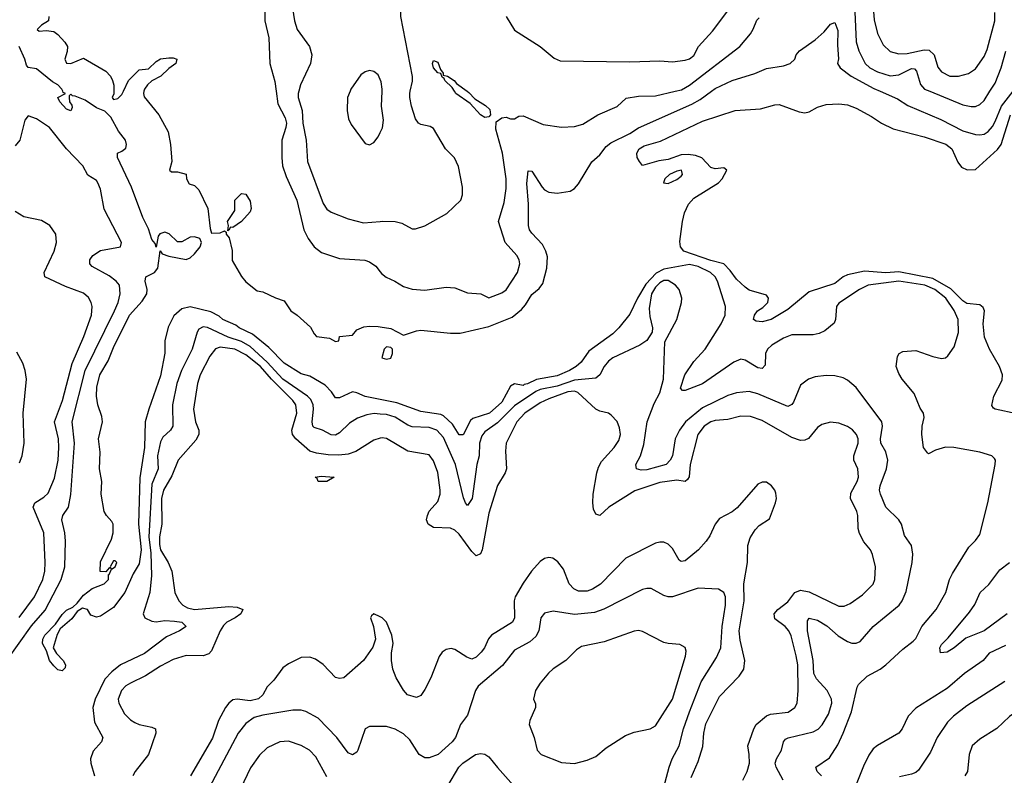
# Model space of a CAD drawing. Header units: inches. Extents: x 1682530 to 1839546, y 640742 to 791647.
# Tile 772 of 923: x 1778311 to 1782925, y 726792 to 730336. Entities that reach past the tile are written whole.
import ezdxf

# ---------------------------------------------------------------- set-up
doc = ezdxf.new("R2010")
doc.units = ezdxf.units.IN
doc.header["$MEASUREMENT"] = 0
for name, color, linetype in [('B7772', 7, 'Continuous'), ('B7773', 7, 'Continuous'), ('B7782', 7, 'Continuous'), ('B7783', 7, 'Continuous')]:
    doc.layers.add(name, color=color, linetype=linetype)

msp = doc.modelspace()

# ---------------------------------------------------------------- linework, layer by layer
at = {"layer": 'B7772', "color": 5}
for points, elevation in [([(1780000, 728554.7), (1779930, 728568.8), (1779890, 728586.2), (1779870.2, 728589.8), (1779810, 728562), (1779790, 728562), (1779771.5, 728590), (1779741.8, 728621.8), (1779670, 728663.5), (1779630, 728675.6), (1779550, 728725.6), (1779478, 728798), (1779401.1, 728861.1), (1779339.6, 728890), (1779323.8, 728903.8), (1779262, 728930), (1779245.7, 728945.7), (1779205.8, 728965.8), (1779110, 728988.6), (1779070, 728980.5), (1779032.8, 728947.2), (1779005.8, 728894.2), (1778990.3, 728830), (1778991.1, 728771.1), (1778970, 728665.1), (1778915.1, 728510), (1778898.6, 728450), (1778895.4, 728330), (1778873.5, 728186.5), (1778867.4, 727970), (1778879.9, 727850), (1778870, 727784.5), (1778842.5, 727737.5), (1778803.5, 727650), (1778750, 727578.9), (1778690, 727538.4), (1778670, 727534.5), (1778643.6, 727543.6), (1778628.7, 727570), (1778604.4, 727575.6), (1778579.3, 727560.7), (1778554.3, 727525.7), (1778500.7, 727479.3), (1778486.8, 727453.2), (1778467.3, 727390), (1778483.2, 727363.2), (1778514, 727330), (1778524.9, 727310), (1778523.4, 727296.6), (1778510, 727282.9), (1778490, 727287.6), (1778470, 727305.1), (1778449.6, 727330), (1778436.2, 727376.2), (1778417, 727410), (1778418.3, 727430), (1778429, 727450), (1778478.5, 727501.5), (1778510, 727546), (1778530, 727566), (1778559.5, 727580.5), (1778580.5, 727599.5), (1778610, 727637.1), (1778650, 727668), (1778706, 727690), (1778726, 727710), (1778726, 727734), (1778730, 727734), (1778740.4, 727759.6), (1778758, 727770), (1778766, 727790), (1778758, 727798), (1778750, 727798), (1778734, 727770), (1778738, 727762), (1778730, 727766), (1778714, 727746), (1778688.4, 727748.4), (1778690, 727794), (1778740.2, 727899.8), (1778749, 727930), (1778749, 727950), (1778748.7, 727970), (1778743.1, 727983.1), (1778717.2, 728010), (1778707, 728030), (1778692, 728110), (1778696.3, 728170), (1778685.1, 728230), (1778687.7, 728307.7), (1778679.7, 728370), (1778698, 728450), (1778695.1, 728475.1), (1778676, 728530), (1778670.9, 728570), (1778672.1, 728612.1), (1778685.5, 728670), (1778724.8, 728735.2), (1778750, 728797.7), (1778825.9, 728950), (1778884, 729016), (1778905.7, 729050), (1778907.4, 729070), (1778899.3, 729110), (1778902.4, 729130), (1778942.9, 729150), (1778957.6, 729170), (1778969, 729251), (1778978, 729238), (1779010, 729226), (1779090, 729210.7), (1779110, 729218.8), (1779130, 729237.3), (1779155.6, 729270), (1779162, 729290), (1779155.3, 729310), (1779130, 729317), (1779110, 729316), (1779070, 729293.6), (1779050, 729294), (1779011.8, 729331.8), (1778990, 729339.6), (1778968, 729332), (1778960.3, 729319.7), (1778950, 729269), (1778945.8, 729285.8), (1778930, 729305.2), (1778914.2, 729354.2), (1778887.3, 729407.3), (1778834.5, 729550), (1778769.3, 729690), (1778769.2, 729710), (1778790, 729718.8), (1778807.3, 729732.7), (1778811.3, 729750), (1778805.7, 729770), (1778773.5, 729813.5), (1778738, 729878), (1778710, 729906), (1778670, 729923), (1778617.8, 729957.8), (1778570, 729977.2), (1778558, 729978), (1778550, 729986), (1778542, 729978), (1778542, 729970), (1778544.7, 729950), (1778555.5, 729935.5), (1778555.9, 729924.1), (1778550, 729908), (1778530, 729915.3), (1778498, 729950), (1778488.7, 729970), (1778526, 729990), (1778514.6, 729994.6), (1778512.5, 730000)], 540), ([(1778751.9, 730000), (1778752, 729988), (1778744.7, 729970), (1778750, 729962), (1778770, 729966), (1778790, 729984.7), (1778797.2, 730000)], 540), ([(1778892.8, 730000), (1778890.3, 729990), (1778893.5, 729973.5), (1778963.1, 729890), (1779006.4, 729810), (1779017.1, 729750), (1779022.8, 729670), (1779012, 729630), (1779022, 729622), (1779050, 729622.8), (1779090, 729611), (1779092, 729590), (1779105.4, 729565.4), (1779130, 729558), (1779150, 729538), (1779192.7, 729450), (1779203.6, 729356.4), (1779210, 729334), (1779250, 729336), (1779270, 729344.7), (1779278.8, 729338.8), (1779278.8, 729330), (1779291.9, 729311.9), (1779306.8, 729253.2), (1779306.8, 729206.8), (1779350, 729131.3), (1779370, 729106), (1779423.5, 729063.5), (1779450, 729058.8), (1779510, 729031), (1779550, 729018), (1779581, 728970), (1779610.4, 728950.4), (1779673.5, 728893.5), (1779690, 728862), (1779702, 728850), (1779762, 728842), (1779790, 728827.3), (1779806, 728830), (1779809.3, 728850.7), (1779870, 728856), (1779890, 728882), (1779924, 728896), (1779950, 728898.8), (1779990, 728897.3), (1780000, 728895.7)], 540), ([(1779512.3, 730000), (1779520.4, 729940.4), (1779554.9, 729874.9), (1779560.3, 729850), (1779558.4, 729830), (1779539.5, 729770), (1779538.7, 729690), (1779543, 729650), (1779559.6, 729599.6), (1779609.4, 729490), (1779641.7, 729350), (1779662.9, 729310), (1779690.8, 729270.8), (1779724.6, 729244.6), (1779810, 729216.3), (1779927.5, 729207.5), (1779950, 729200.2), (1779980, 729180), (1780000, 729153.7)], 560), ([(1779618.5, 730000), (1779615.9, 729990), (1779616.3, 729970), (1779634.4, 729910), (1779636.9, 729850), (1779652.9, 729770), (1779660.1, 729670), (1779733, 729473), (1779750, 729447.2), (1779770, 729433.5), (1779850, 729401), (1779922.6, 729382.6), (1780000, 729390)], 580), ([(1779858.9, 730000), (1779847.3, 729970), (1779844.8, 729910), (1779851.5, 729870), (1779864.2, 729844.2), (1779930, 729755.5), (1779950, 729748.7), (1779970, 729760.4), (1779990, 729786.4), (1780000, 729806.4)], 620), ([(1778251, 727330), (1778366, 727494), (1778430, 727567.1), (1778504.5, 727710), (1778521.5, 727770), (1778525.7, 727890), (1778522.7, 727930), (1778507.5, 727990), (1778512.7, 728010), (1778539.1, 728050), (1778550.8, 728109.2), (1778566.7, 728350), (1778556.7, 728450), (1778616.7, 728690), (1778754.6, 728970), (1778771.8, 729010), (1778782.1, 729050), (1778777.6, 729090), (1778763.2, 729110), (1778730, 729135.2), (1778650, 729178.4), (1778638.9, 729190), (1778639.8, 729210), (1778653.6, 729230), (1778690, 729254), (1778783.7, 729270), (1778788, 729290), (1778706.6, 729446.6), (1778690, 729540.4), (1778677.4, 729570), (1778670, 729581.3), (1778630, 729606), (1778607.2, 729650), (1778530.2, 729730.2), (1778450, 729830.4), (1778390, 729871.1), (1778350, 729885.4), (1778335.2, 729864.8), (1778310.9, 729770), (1778290, 729744.2)], 560), ([(1778308.3, 727531.7), (1778379.2, 727630), (1778419, 727710), (1778429, 727750), (1778429.9, 727790), (1778423.1, 727930), (1778374.2, 728050), (1778381.6, 728070), (1778423.7, 728096.3), (1778443.9, 728116.1), (1778473.9, 728186.1), (1778491, 728270), (1778494.5, 728330), (1778492.3, 728370), (1778474.2, 728450), (1778510.5, 728549.5), (1778556.5, 728723.5), (1778610.4, 728850), (1778646.4, 728950), (1778650.6, 728990), (1778646.3, 729010), (1778633.6, 729033.6), (1778610, 729053.8), (1778524.7, 729084.7), (1778428.2, 729130), (1778424.5, 729150), (1778471.8, 729250), (1778483.1, 729290), (1778480.5, 729330), (1778451.8, 729370), (1778413.3, 729393.3), (1778330, 729410.9), (1778290, 729436)], 580), ([(1780000, 728486.3), (1779971.6, 728488.4), (1779937.1, 728482.9), (1779893.5, 728466.5), (1779856.4, 728443.6), (1779810, 728398.7), (1779790, 728387.8), (1779770, 728388.4), (1779730.3, 728410.3), (1779690, 728423.7), (1779684.7, 728430), (1779680.6, 728450), (1779688, 728510), (1779686.4, 728530), (1779674.9, 728554.9), (1779659.9, 728570), (1779543.8, 728650), (1779470, 728730), (1779390, 728803.7), (1779350, 728826.6), (1779287.3, 728847.3), (1779190, 728891.6), (1779170, 728894.6), (1779150, 728884.5), (1779141.6, 728870), (1779118.1, 728790), (1779069.6, 728690), (1779047, 728630), (1779027.1, 728530), (1779027.6, 728430), (1779017.1, 728410), (1778981.9, 728378.1), (1778970, 728355.6), (1778956.5, 728290), (1778959.3, 728230), (1778930, 728157.3), (1778916, 727910), (1778925.4, 727834.6), (1778928.3, 727730), (1778919.8, 727650), (1778889.3, 727550), (1778897.6, 727530), (1778930, 727514.9), (1778950, 727512.3), (1778990, 727519), (1779035.8, 727515.8), (1779070.6, 727510), (1779090.5, 727490), (1779059.3, 727470), (1778998.3, 727441.7), (1778895.7, 727364.3), (1778783.5, 727310), (1778741.9, 727278.1), (1778710, 727242.4), (1778664.7, 727150), (1778654, 727110), (1778661.6, 727041.6), (1778700.9, 726970), (1778694.6, 726950), (1778654.6, 726905.4), (1778642.7, 726870), (1778644, 726850), (1778660.5, 726790)], 560), ([(1778310, 728258.3), (1778322.1, 728290), (1778330.8, 728350), (1778326.8, 728490), (1778341.8, 728650), (1778336.2, 728690), (1778324.5, 728724.5), (1778296.7, 728776.7)], 620), ([(1780000, 728372.7), (1779970, 728363.8), (1779886.5, 728310), (1779850, 728298.9), (1779805.9, 728294.1), (1779755.7, 728295.7), (1779702.2, 728302.2), (1779670, 728312.9), (1779604.5, 728370), (1779588.5, 728390), (1779585.5, 728410), (1779609.9, 728490), (1779604, 728530), (1779591.2, 728550), (1779490, 728650.2), (1779439.5, 728710), (1779370, 728764.4), (1779318.4, 728790), (1779250, 728800.1), (1779228.3, 728791.7), (1779201.7, 728758.3), (1779156.9, 728670), (1779143.9, 728630), (1779125.2, 728510), (1779134.1, 728450), (1779149.5, 728410), (1779149.5, 728390), (1779136.1, 728363.9), (1779053.7, 728270), (1779023.5, 728196.5), (1778984.2, 728130), (1778975.7, 728090), (1778976.2, 727970), (1778965.4, 727910), (1778966, 727874), (1778970.5, 727850), (1779006.8, 727790), (1779023.1, 727750), (1779036.9, 727650), (1779057, 727610), (1779075.7, 727590), (1779097.3, 727577.3), (1779130, 727570.3), (1779290, 727584.2), (1779330, 727580.8), (1779355.6, 727570), (1779347.2, 727550), (1779320.8, 727530), (1779281.3, 727510), (1779265, 727495), (1779250.1, 727470), (1779210, 727375.4), (1779197.5, 727362.5), (1779170, 727352.5), (1779090, 727353.4), (1779030, 727335.6), (1778970, 727304.1), (1778900.8, 727259.2), (1778830, 727224.9), (1778808.6, 727211.4), (1778787.5, 727190), (1778772.8, 727150), (1778775, 727130), (1778801, 727081), (1778830, 727052.1), (1778850, 727039.4), (1778870.1, 727030.1), (1778930, 727018.4), (1778946.7, 727010), (1778949.1, 726990), (1778915, 726890), (1778852.3, 726810), (1778840.2, 726790)], 580), ([(1780000, 727534.7), (1779970, 727549.4), (1779959.1, 727540.9), (1779954.9, 727530), (1779968.8, 727490), (1779978.4, 727430), (1779966, 727394), (1779922, 727330), (1779830, 727249.6), (1779810, 727246), (1779790, 727251.6), (1779732.1, 727312.1), (1779696.6, 727336.6), (1779670, 727345.7), (1779630, 727344.4), (1779570, 727315.8), (1779543.9, 727296.1), (1779501.4, 727238.6), (1779470, 727206.6), (1779450.1, 727170), (1779430, 727151.6), (1779390, 727140.8), (1779330, 727149.3), (1779310, 727146.4), (1779290, 727131.3), (1779275.3, 727110), (1779242.9, 727050), (1779214.2, 726965.8), (1779111.1, 726790)], 620), ([(1780000, 727021.6), (1779950, 727021.1), (1779930.2, 727009.8), (1779895, 726910), (1779890, 726901.3), (1779870, 726888.4), (1779850, 726897.7), (1779797.3, 726970), (1779710, 727060.3), (1779651.3, 727091.3), (1779630, 727097.5), (1779590, 727098.1), (1779450, 727075), (1779410, 727063.7), (1779370, 727035.8), (1779334.2, 726990), (1779186, 726710)], 640), ([(1779750, 726785.1), (1779698.7, 726878.7), (1779668.5, 726910), (1779630, 726932), (1779570, 726953.2), (1779530, 726949.8), (1779470, 726921.1), (1779433.8, 726886.2), (1779392.5, 726827.5), (1779330, 726696.3)], 660)]:
    msp.add_lwpolyline(points, dxfattribs=dict(at, elevation=elevation))
for points, elevation in [([(1779310, 729361.2), (1779298, 729362), (1779290, 729348.7), (1779286, 729346), (1779289.2, 729370), (1779283.7, 729390), (1779318.6, 729441.4), (1779319, 729490), (1779350, 729521), (1779370, 729517.3), (1779390, 729484.7), (1779394.6, 729450), (1779390, 729434), (1779350, 729389.3)], 540), ([(1779750, 728169.7), (1779710, 728169.7), (1779704.1, 728184.1), (1779695.3, 728190), (1779724.2, 728195.8), (1779784.7, 728190)], 580)]:
    msp.add_lwpolyline(points, close=True, dxfattribs=dict(at, elevation=elevation))
at = {"layer": 'B7773', "color": 5}
for points, elevation in [([(1780000, 730761.4), (1779969.7, 730829.7), (1779955.1, 730850), (1779926, 730866), (1779881.2, 730901.2), (1779870, 730906.6), (1779850, 730903.7), (1779830, 730895.1), (1779743, 730830), (1779723.7, 730810), (1779704.5, 730775.5), (1779666.9, 730673.1), (1779610, 730592.3), (1779595.9, 730564.1), (1779587.8, 730532.2), (1779583, 730430), (1779598.4, 730330), (1779611.2, 730290), (1779669.2, 730210), (1779679.4, 730170), (1779673.3, 730130), (1779626.3, 730030), (1779618.5, 730000)], 580), ([(1779458.3, 730510), (1779458.9, 730330), (1779477.7, 730250), (1779482.8, 730130), (1779506.1, 730046.1), (1779512.3, 730000)], 560), ([(1778446.8, 730350), (1778446, 730330), (1778412, 730310), (1778392, 730290), (1778402, 730282), (1778434.5, 730285.5), (1778470, 730279.5), (1778490, 730266.4), (1778522.6, 730230), (1778534, 730210), (1778532.9, 730187.1), (1778521.6, 730150), (1778530, 730131), (1778550, 730130.6), (1778610, 730154.8), (1778714.4, 730094.4), (1778736, 730070), (1778746, 730050), (1778751.6, 730028.4), (1778751.9, 730000)], 540), ([(1778512.5, 730000), (1778508.7, 730010), (1778488.7, 730030), (1778464.1, 730044.1), (1778390, 730105.1), (1778350, 730112), (1778341.8, 730121.8), (1778334.7, 730150), (1778308.8, 730210)], 540), ([(1778797.2, 730000), (1778820.9, 730050), (1778870, 730100.4), (1778914.6, 730105.4), (1778950, 730139.5), (1778970, 730151.5), (1779010, 730157.4), (1779030, 730156.5), (1779046.8, 730150), (1779042.8, 730130), (1779010, 730107.3), (1778972.7, 730070), (1778930, 730048.2), (1778910.3, 730030), (1778895.3, 730010), (1778892.8, 730000)], 540), ([(1780000, 730054.7), (1779990, 730076.8), (1779970, 730093), (1779950, 730097.3), (1779930, 730091.4), (1779910, 730076.8), (1779862.8, 730010), (1779858.9, 730000)], 620)]:
    msp.add_lwpolyline(points, dxfattribs=dict(at, elevation=elevation))
at = {"layer": 'B7782', "color": 5}
for points, elevation in [([(1780000, 729806.4), (1780011.2, 729828.8), (1780015.2, 729864.8), (1780006.2, 729930), (1780009, 730000)], 620), ([(1780000, 729390), (1780010, 729391), (1780070, 729389.1), (1780101.6, 729381.6), (1780150, 729355.3), (1780165.8, 729354.2), (1780210, 729368.5), (1780312.7, 729427.3), (1780377.4, 729490), (1780385.2, 729514.8), (1780385.6, 729550), (1780367, 729647), (1780348.2, 729688.2), (1780306.9, 729730), (1780250, 729825.6), (1780234.7, 729834.7), (1780190, 729843.9), (1780180.3, 729850), (1780166.1, 729870), (1780146.1, 729930), (1780138.8, 729970), (1780138.7, 729990), (1780141.1, 730000)], 580), ([(1780000, 728895.7), (1780050, 728887.3), (1780110, 728855.8), (1780170, 728877.3), (1780190, 728879.6), (1780330, 728865), (1780374.9, 728865.1), (1780510, 728897), (1780618.9, 728941.1), (1780662.8, 728977.2), (1780681.1, 728998.9), (1780710, 729047.4), (1780744.5, 729075.5), (1780761.6, 729098.4), (1780781.2, 729170), (1780783.4, 729223.4), (1780776.4, 729250), (1780760.7, 729280.7), (1780710, 729334), (1780699.9, 729350), (1780694.7, 729370), (1780695.2, 729470), (1780687.6, 729567.6), (1780692.9, 729627.1), (1780710, 729625.3), (1780759.1, 729550), (1780770, 729537.7), (1780790, 729526.7), (1780830, 729522.7), (1780890, 729531.4), (1780910, 729544.2), (1780930, 729565.4), (1780991.3, 729668.7), (1781030, 729702.3), (1781059.4, 729740.6), (1781081.6, 729758.4), (1781170, 729802.5), (1781211.2, 729828.8), (1781460.2, 729939.8), (1781498.9, 729961.1), (1781552.8, 730000)], 540), ([(1780000, 729153.7), (1780005.9, 729145.9), (1780027.5, 729127.5), (1780068.4, 729110), (1780110, 729085.2), (1780150, 729071.5), (1780210, 729067.7), (1780310, 729081.1), (1780350, 729078.4), (1780410, 729055.3), (1780471.3, 729050), (1780510, 729030.8), (1780570, 729054), (1780590, 729068.7), (1780642.9, 729150), (1780654.8, 729190), (1780651.4, 729210), (1780640.3, 729230), (1780586.2, 729290), (1780554.6, 729390), (1780581.4, 729478.6), (1780590, 729544.7), (1780589.9, 729590), (1780573.3, 729710), (1780542, 729822), (1780543.6, 729856.4), (1780570, 729874.9), (1780590, 729878.4), (1780610, 729870.8), (1780629.1, 729870.9), (1780650, 729882.8), (1780670, 729885.5), (1780764.2, 729844.2), (1780850, 729830.8), (1780910, 729834.2), (1780950, 729846.2), (1781019.7, 729890), (1781110, 729928.4), (1781152.2, 729967.8), (1781210, 729977.3), (1781290, 729978.5), (1781382.4, 730000)], 560), ([(1780407.8, 730000), (1780414.9, 729994.9), (1780443.8, 729963.8), (1780493.5, 729933.5), (1780514.3, 729914.3), (1780517.4, 729890), (1780510, 729880.5), (1780490, 729876.4), (1780470, 729889.8), (1780422.2, 729942.2), (1780355.1, 729990), (1780348.8, 730000)], 560), ([(1782342.7, 730000), (1782425, 729965), (1782472.8, 729932.8), (1782627.4, 729867.4), (1782730, 729814.1), (1782790, 729797.3), (1782810, 729796), (1782830, 729799), (1782850, 729811), (1782870, 729834), (1782882.5, 729857.5), (1782911.4, 729930), (1782966.5, 730000)], 540), ([(1782576, 730000), (1782730, 729937), (1782770, 729927.8), (1782790, 729928.6), (1782810, 729937.5), (1782830, 729955.9), (1782857.9, 730000)], 560), ([(1783084.8, 728464.8), (1782882, 728510), (1782873.6, 728513.6), (1782866, 728526), (1782875.5, 728570), (1782914.3, 728645.7), (1782916.1, 728670), (1782902.7, 728710), (1782855.4, 728790), (1782832.7, 728847.3), (1782825.9, 728910), (1782832.3, 728970), (1782825.5, 728985.5), (1782810, 728997.8), (1782750, 729004.5), (1782730, 729016.6), (1782674, 729074), (1782590, 729121.8), (1782430, 729152.5), (1782370, 729149), (1782270, 729156.8), (1782190, 729139), (1782170, 729129.9), (1782130, 729099.1), (1782010, 729058.9), (1781910, 728975.9), (1781833.1, 728930), (1781790, 728918.7), (1781761.8, 728921.8), (1781749.8, 728929.8), (1781754, 728950), (1781768.2, 728970), (1781793.4, 728986.6), (1781816, 729010), (1781820.3, 729030), (1781810, 729043.1), (1781730, 729067.9), (1781710, 729081.4), (1781670, 729118.7), (1781639.7, 729159.7), (1781610, 729190.3), (1781550, 729205.7), (1781422.4, 729250), (1781407.6, 729270), (1781404.9, 729295.1), (1781416.3, 729390), (1781426.3, 729430), (1781445.4, 729470), (1781470, 729498.5), (1781585.1, 729570), (1781602.9, 729590), (1781624, 729630), (1781610, 729641.2), (1781570, 729636.2), (1781550, 729642.4), (1781507, 729687), (1781478.5, 729698.5), (1781443.3, 729703.3), (1781410, 729701.7), (1781350, 729680.3), (1781305.9, 729674.1), (1781230, 729652.6), (1781214.7, 729670), (1781205, 729690), (1781202.4, 729710), (1781213.5, 729730), (1781236.7, 729743.3), (1781314.3, 729765.7), (1781510, 729860.3), (1781663.6, 729910), (1781781.9, 729918.1), (1781850, 729936.5), (1781870, 729937.8), (1781963.9, 729903.9), (1781990, 729899), (1782010, 729903.5), (1782050, 729925.4), (1782090, 729937.6), (1782150, 729941), (1782190, 729936.6), (1782230, 729921.3), (1782302.3, 729882.3), (1782350.2, 729850), (1782404, 729824), (1782550, 729785.7), (1782651.4, 729751.4), (1782679.5, 729730), (1782706.7, 729666.7), (1782724.6, 729644.6), (1782750.9, 729630.9), (1782790, 729632.4), (1782893.8, 729726.2), (1782910, 729750.8), (1782953.8, 729890)], 520), ([(1782068.4, 726790), (1782048.7, 726810), (1782041.3, 726830), (1782105.8, 726874.2), (1782144.1, 726936), (1782169.9, 726990.1), (1782208.2, 727090), (1782234.7, 727205.3), (1782242.3, 727217.7), (1782282.8, 727257.2), (1782342.6, 727290), (1782369.7, 727310), (1782450, 727383.6), (1782498.5, 727421.5), (1782510, 727434.4), (1782537.8, 727490), (1782605.3, 727570), (1782650.9, 727650), (1782667.7, 727710), (1782682, 727738), (1782758, 727862), (1782790, 727893.7), (1782810, 727921.3), (1782848.4, 728070), (1782882.6, 728250), (1782883.6, 728270), (1782878.5, 728278.5), (1782866, 728290), (1782810, 728307.9), (1782688, 728330), (1782649.5, 728330.6), (1782603.2, 728316.8), (1782570, 728299.5), (1782564.4, 728304.4), (1782546.9, 728330), (1782538.3, 728390), (1782539.7, 728430), (1782549.7, 728470), (1782545.6, 728490), (1782530, 728513.2), (1782502.6, 728582.6), (1782446, 728650), (1782430, 728676), (1782418, 728710), (1782424.2, 728755.8), (1782432.7, 728770), (1782450, 728779.5), (1782510, 728784.2), (1782590, 728755.5), (1782630, 728746.3), (1782650, 728750.2), (1782660.8, 728759.2), (1782690, 728801.3), (1782710.5, 728869.5), (1782709.5, 728930), (1782690, 728971.6), (1782651.1, 729030), (1782599.9, 729070), (1782551.9, 729090), (1782430, 729109.6), (1782287.2, 729090), (1782246, 729070), (1782150, 729005.6), (1782138.9, 728990), (1782134, 728930), (1782127.7, 728912.3), (1782083.5, 728876.5), (1782056.6, 728863.4), (1782030, 728857.8), (1781930, 728857.3), (1781890, 728842.3), (1781835.8, 728810), (1781815.6, 728790), (1781805.7, 728770), (1781804.1, 728715.9), (1781790, 728700.3), (1781770, 728702.6), (1781710, 728739), (1781690, 728744.2), (1781656.9, 728730), (1781510, 728628.6), (1781430, 728596.9), (1781416.5, 728596.5), (1781408.2, 728608.2), (1781428.5, 728670), (1781470, 728732.2), (1781522.6, 728790), (1781597.7, 728910), (1781616.4, 728950), (1781618.7, 728990), (1781581.2, 729110), (1781570.5, 729130), (1781548.2, 729150), (1781490, 729178.4), (1781450, 729187.9), (1781330, 729166.5), (1781292.9, 729147.1), (1781244.7, 729095.3), (1781205.3, 729030), (1781170, 728955.3), (1781118.8, 728890), (1781090, 728861.9), (1780978.1, 728781.9), (1780941.5, 728730), (1780918.5, 728710), (1780886.7, 728690), (1780830, 728665.7), (1780732.1, 728647.9), (1780690, 728627.8), (1780674.8, 728625.2), (1780670, 728619.6), (1780630, 728628.7), (1780610, 728617.2), (1780570, 728541.6), (1780511.8, 728490), (1780434.1, 728465.9), (1780423.2, 728456.8), (1780388.3, 728388.3), (1780370, 728388.2), (1780339.2, 728439.2), (1780297.1, 728477.2), (1780283.6, 728483.6), (1780190, 728498.6), (1780078.8, 728538.8), (1780000, 728554.7)], 540), ([(1781888.2, 726770), (1781855.3, 726830), (1781851.6, 726850), (1781857.4, 726870), (1781880.2, 726910), (1781890.5, 726949.4), (1781898.9, 726961.1), (1781911.4, 726968.6), (1782030, 726996.4), (1782052, 727008), (1782070.8, 727029.2), (1782100.7, 727079.3), (1782117.2, 727130), (1782115.5, 727150), (1782095.3, 727190), (1782044.1, 727244.1), (1782032.5, 727270), (1782029.6, 727330), (1782002.7, 727470), (1782002.9, 727517.1), (1782010.9, 727529.1), (1782050, 727520.5), (1782093.4, 727493.4), (1782146.2, 727446.2), (1782190, 727419.8), (1782210, 727412.4), (1782230, 727411.7), (1782250, 727420.2), (1782309.9, 727490.1), (1782431.6, 727590), (1782446.6, 727610), (1782465.2, 727654.8), (1782493.8, 727790), (1782496.8, 727830), (1782489.7, 727869.7), (1782457, 727917), (1782442.9, 727970), (1782430, 727990.9), (1782369.7, 728050), (1782344.4, 728110), (1782340.7, 728130), (1782344, 728150), (1782373.2, 728230), (1782379, 728270), (1782369.9, 728309.9), (1782347.1, 728350), (1782344.9, 728370), (1782354.8, 728430), (1782350.8, 728450), (1782230, 728611.2), (1782190, 728645.4), (1782170, 728655.6), (1782130, 728665.3), (1782090, 728666.6), (1782038.9, 728661.1), (1782007.7, 728650), (1781970, 728622.4), (1781937.3, 728542.7), (1781930, 728531.2), (1781910, 728522.4), (1781770, 728581.8), (1781730, 728592.1), (1781670, 728585.5), (1781630, 728573.2), (1781510, 728515.4), (1781430.7, 728450), (1781402.9, 728410), (1781383, 728370), (1781370, 728289.7), (1781359.8, 728270), (1781340.2, 728250), (1781250, 728225.2), (1781223.9, 728223.9), (1781200.7, 728230), (1781197.7, 728250), (1781220.6, 728290), (1781235.8, 728344.2), (1781252, 728450), (1781284.7, 728535.3), (1781310, 728586.5), (1781327.3, 728650), (1781334.5, 728825.5), (1781389.8, 728930.2), (1781412.1, 729010), (1781414.5, 729030), (1781402, 729070), (1781384.5, 729090), (1781350, 729112.3), (1781330, 729113.1), (1781310, 729101.5), (1781290, 729080.9), (1781270.9, 729050), (1781261.4, 728981.4), (1781263.6, 728943.6), (1781275.5, 728890), (1781274.3, 728870), (1781249.4, 728830.6), (1781216.4, 728810), (1781090, 728749.4), (1781070, 728735.1), (1781049.1, 728710), (1781030, 728669.8), (1781010, 728655), (1780910, 728645.5), (1780830, 728617.1), (1780750, 728601.2), (1780730, 728591.8), (1780630, 728524.2), (1780550, 728444.5), (1780490, 728403.2), (1780476.3, 728383.7), (1780465.8, 728350), (1780464.6, 728290), (1780453.1, 728250), (1780430.6, 728090), (1780410, 728058), (1780399.7, 728070), (1780390, 728094), (1780352.3, 728250), (1780296.2, 728376.2), (1780266.3, 728410), (1780230, 728423.7), (1780150, 728426.7), (1780130, 728433.7), (1780070, 728472.5), (1780030, 728484), (1780000, 728486.3)], 560), ([(1781700.3, 726770), (1781719.9, 726810), (1781730.4, 726849.6), (1781729.9, 726890), (1781722.5, 726930), (1781750.6, 727010), (1781762.5, 727030), (1781810, 727070.6), (1781830, 727079.1), (1781911.7, 727088.3), (1781943.1, 727110), (1781953.6, 727130), (1781959.6, 727190), (1781956.9, 727310), (1781950, 727353.3), (1781926, 727446), (1781914.9, 727470), (1781897.5, 727490), (1781850, 727526.5), (1781847.1, 727550), (1781863.7, 727570), (1781910, 727605.1), (1781943.5, 727650), (1781970, 727660.3), (1782010, 727652.1), (1782150, 727586.1), (1782174.5, 727585.5), (1782201.9, 727598.1), (1782260.6, 727639.4), (1782310, 727688.5), (1782318, 727710), (1782321.6, 727770), (1782308, 727828), (1782297.7, 727850), (1782266.4, 727886.4), (1782245.6, 727925.6), (1782239.6, 727950), (1782238.9, 728010), (1782234, 728030), (1782203.8, 728090), (1782205.1, 728114.9), (1782235.3, 728170), (1782241.2, 728190), (1782238.1, 728230), (1782219.9, 728270), (1782219.9, 728290), (1782239.7, 728350), (1782239.6, 728370), (1782232.1, 728390), (1782213, 728413), (1782190, 728428.1), (1782150, 728443.5), (1782110, 728447.8), (1782070, 728437.3), (1782050, 728422.6), (1782007.9, 728372.1), (1781990, 728364), (1781970, 728362.7), (1781930, 728375.8), (1781790, 728456.7), (1781735, 728475), (1781690, 728476.7), (1781630, 728460.2), (1781570, 728456.4), (1781550, 728450.6), (1781518.8, 728430), (1781488.4, 728390), (1781452.1, 728250), (1781448.8, 728191.2), (1781440.7, 728179.3), (1781429.3, 728170.7), (1781390, 728175.7), (1781310, 728166.1), (1781193.5, 728126.5), (1781071.3, 728050), (1781030, 728010.9), (1781010, 728016.4), (1781000.5, 728040.5), (1780996.3, 728070), (1780997.5, 728110), (1781015.5, 728210), (1781022.9, 728237.1), (1781036.9, 728263.1), (1781096.5, 728330), (1781118, 728362), (1781126.3, 728390), (1781121.7, 728421.7), (1781110, 728451.6), (1781081.8, 728481.8), (1781069.8, 728489.8), (1781030, 728499.8), (1781010, 728509.8), (1780927.1, 728587.1), (1780910, 728593.4), (1780879.6, 728590), (1780790, 728558.1), (1780750, 728538.5), (1780677.2, 728490), (1780639.8, 728450), (1780590.2, 728350), (1780587.3, 728312.7), (1780591.6, 728230), (1780585, 728210), (1780549.1, 728150.9), (1780510, 728021.6), (1780478.7, 727850), (1780470, 727831), (1780450, 727822), (1780430, 727841.2), (1780370, 727923.2), (1780350, 727942), (1780330, 727950.6), (1780250, 727955), (1780224.8, 727970), (1780217.7, 727990), (1780221.3, 728010), (1780230, 728030.3), (1780270, 728076.4), (1780280.6, 728110), (1780281.9, 728130), (1780270, 728211.8), (1780250, 728267.6), (1780230, 728295.1), (1780130, 728312.2), (1780030, 728372.3), (1780010, 728375.6), (1780000, 728372.7)], 580), ([(1781457.8, 726782.2), (1781490, 726856.5), (1781512.1, 726927.9), (1781517.2, 726990), (1781526.2, 727033.8), (1781590, 727161.6), (1781683, 727257), (1781704.8, 727290), (1781709.1, 727330), (1781686.8, 727426.8), (1781682.6, 727470), (1781706.5, 727610), (1781704.4, 727690), (1781721.7, 727790), (1781722.8, 727870), (1781734.7, 727905.3), (1781756.8, 727943.2), (1781776.8, 727963.2), (1781824.6, 727995.4), (1781852.4, 728070), (1781856.8, 728090), (1781855, 728115), (1781849.8, 728129.8), (1781833.6, 728150), (1781810, 728167.3), (1781790, 728167), (1781770, 728157), (1781673.8, 728046.1), (1781650, 728028.5), (1781590, 727997.3), (1781570, 727969.6), (1781545.3, 727914.7), (1781527.7, 727890), (1781491.1, 727848.9), (1781430, 727798.2), (1781410, 727795.1), (1781401.5, 727801.5), (1781370, 727856.4), (1781350, 727876.8), (1781330, 727885.1), (1781310, 727886.2), (1781290, 727881.4), (1781151.5, 727810), (1781031.9, 727688.1), (1780994.8, 727665.2), (1780970, 727656.3), (1780930, 727656.5), (1780907.2, 727667.2), (1780885, 727690), (1780858.6, 727758.6), (1780833.2, 727793.2), (1780809.8, 727809.8), (1780790, 727813.7), (1780770, 727808.4), (1780750, 727795.6), (1780709.2, 727750), (1780670, 727694), (1780633.2, 727630), (1780627.3, 727610), (1780629.6, 727530.4), (1780619.7, 727510), (1780521.4, 727450), (1780507.3, 727432.7), (1780489.2, 727390.8), (1780473.6, 727370), (1780450, 727345.8), (1780430, 727337), (1780405.6, 727345.6), (1780350, 727382.6), (1780333, 727387), (1780310, 727381.6), (1780290.3, 727369.7), (1780275.8, 727350), (1780237.2, 727250), (1780210, 727195.1), (1780190, 727166), (1780170, 727157.6), (1780128.3, 727170), (1780110, 727191.3), (1780074.2, 727250), (1780058.6, 727290), (1780052.9, 727330), (1780053, 727367), (1780060.3, 727410), (1780054.2, 727450), (1780029.6, 727510), (1780009.5, 727530), (1780000, 727534.7)], 620), ([(1782938.2, 727550), (1782831.3, 727470), (1782744.3, 727435.7), (1782690, 727389.8), (1782657.3, 727370), (1782626.5, 727366.5), (1782623.5, 727390), (1782630, 727405.5), (1782662.7, 727437.3), (1782762.1, 727557.9), (1782786.7, 727593.3), (1782811.3, 727650), (1782852.7, 727687.3), (1782904.6, 727755.4), (1782950, 727789.5)], 520), ([(1781290.7, 726590), (1781354.7, 726830), (1781369.2, 726870), (1781401.1, 726930), (1781422.1, 727010), (1781449.4, 727090), (1781504.6, 727230), (1781576, 727344), (1781597.1, 727390), (1781602.9, 727490), (1781617.8, 727590), (1781618.6, 727630), (1781610, 727649.6), (1781585.9, 727665.9), (1781490, 727669.7), (1781370, 727629.8), (1781350, 727629.8), (1781330, 727635.8), (1781270, 727667.8), (1781250, 727668.9), (1781230, 727663.5), (1781048.5, 727571.5), (1781004.4, 727555.6), (1780910, 727545.8), (1780810, 727561.6), (1780770, 727553.1), (1780752.6, 727530), (1780742.8, 727470), (1780730, 727442.8), (1780701.3, 727418.7), (1780630, 727378.9), (1780572.5, 727307.5), (1780459.2, 727210), (1780447.5, 727190), (1780410, 727074.5), (1780375.8, 727030), (1780352.4, 726970), (1780338, 726950), (1780272.2, 726890), (1780230, 726874.8), (1780210, 726874.8), (1780182, 726890), (1780138.9, 726958.9), (1780110, 726987.3), (1780070, 727008.8), (1780030, 727021.8), (1780000, 727021.6)], 640), ([(1782930, 727400.8), (1782854.6, 727365.4), (1782826.4, 727330), (1782738.2, 727270), (1782658.7, 727201.3), (1782510, 727106.6), (1782474.3, 727070), (1782445.6, 727010), (1782430.1, 726989.9), (1782330, 726932.7), (1782310, 726916), (1782290, 726887.2), (1782264.4, 726835.6), (1782215.3, 726710)], 540), ([(1782927.5, 727232.5), (1782750, 727118.2), (1782686.7, 727070), (1782659.1, 727040.9), (1782611.1, 726970), (1782579.7, 726900.3), (1782522.9, 726817.2), (1782510, 726805.8), (1782490, 726797.4), (1782434.2, 726785.8)], 560), ([(1783070, 726790.2), (1783114.7, 726810), (1783136.4, 726830), (1783148.5, 726850), (1783149.8, 726890), (1783130, 726940.7), (1783090, 727003.6), (1783070, 727026.3), (1783010, 727082), (1782990, 727087.1), (1782970, 727081.5), (1782950, 727068.3), (1782890, 727011.9), (1782810, 726962.3), (1782774, 726930), (1782760.3, 726890), (1782752.8, 726810), (1782740.3, 726790)], 580), ([(1780316.3, 726743.7), (1780369.4, 726830), (1780387, 726850), (1780446.6, 726890), (1780470, 726894.4), (1780490, 726891.3), (1780510, 726879), (1780549.1, 726829.1), (1780650, 726716.6)], 640)]:
    msp.add_lwpolyline(points, dxfattribs=dict(at, elevation=elevation))
for points, elevation in [([(1781411.5, 729630), (1781390, 729625.6), (1781355.6, 729610), (1781334.3, 729590), (1781328.5, 729570), (1781350, 729567.7), (1781390, 729586.4), (1781410, 729602.4), (1781417.2, 729610)], 540), ([(1780030, 728800.9), (1780019.1, 728790), (1780007.7, 728750), (1780030, 728743.1), (1780050, 728748.4), (1780057.6, 728770), (1780057, 728790), (1780050, 728798)], 540), ([(1781210, 727470.9), (1781190, 727467.6), (1781050, 727418.8), (1780942.9, 727397.1), (1780919.3, 727380.7), (1780870, 727331.2), (1780810, 727291.2), (1780789.3, 727270.7), (1780750, 727225.1), (1780728.5, 727190), (1780719.1, 727150), (1780728.2, 727128.2), (1780728.5, 727110), (1780700.9, 727050), (1780698.9, 727030), (1780721.5, 726970), (1780736.5, 726910), (1780754.4, 726890), (1780850, 726852.7), (1780910, 726847.2), (1780970, 726863.2), (1781010, 726880.9), (1781058.7, 726921.3), (1781150, 726979), (1781190, 726994), (1781265.2, 727010), (1781290, 727024.6), (1781370.5, 727150), (1781431, 727351), (1781433.7, 727373.7), (1781430, 727392), (1781405.1, 727405.1), (1781350, 727409.7), (1781330, 727415.6), (1781230, 727466.9)], 660)]:
    msp.add_lwpolyline(points, close=True, dxfattribs=dict(at, elevation=elevation))
at = {"layer": 'B7783', "color": 5}
for points, elevation in [([(1780141.1, 730000), (1780152.2, 730047.8), (1780151, 730069), (1780096.9, 730350), (1780097.5, 730477.5), (1780090, 730515.1), (1780070.9, 730570), (1780051.1, 730670), (1780039.1, 730699.1), (1780005.1, 730750), (1780000, 730761.4)], 580), ([(1782217, 730550), (1782231.5, 730231.5), (1782243.6, 730190), (1782272.5, 730130), (1782295.2, 730110), (1782330.4, 730090.4), (1782390, 730072.7), (1782430, 730077.4), (1782490, 730106.4), (1782504.5, 730104.4), (1782513.7, 730093.7), (1782532.4, 730032.4), (1782550.4, 730010.5), (1782576, 730000)], 560), ([(1782302.4, 730490), (1782315.6, 730335.6), (1782330.1, 730270.1), (1782357.3, 730217.3), (1782390, 730186.6), (1782430, 730174.8), (1782470, 730177.4), (1782550, 730193.7), (1782572.3, 730192.3), (1782596.9, 730170), (1782613, 730113), (1782630, 730091.1), (1782670, 730071.5), (1782710, 730070.1), (1782756.9, 730083.1), (1782790, 730104.5), (1782830, 730162.6), (1782844, 730196), (1782880.1, 730330), (1782880.6, 730370)], 580), ([(1780590, 730350.8), (1780630, 730286.4), (1780750, 730210.6), (1780814.9, 730154.9), (1780843.1, 730143.1), (1781170, 730138), (1781310, 730142.2), (1781370, 730138.2), (1781430, 730146.3), (1781450, 730152.7), (1781470, 730167.3), (1781492.2, 730210), (1781558.1, 730281.9), (1781630, 730377.3)], 580), ([(1781382.4, 730000), (1781412.9, 730007.1), (1781450, 730029), (1781685.5, 730210), (1781735, 730270), (1781748.8, 730291.2), (1781766, 730334), (1781776.2, 730343.8)], 560), ([(1781552.8, 730000), (1781570, 730012.4), (1781650, 730050.6), (1781756.5, 730083.5), (1781810, 730106.1), (1781890, 730118.6), (1781921, 730130), (1781943.5, 730150), (1781949.7, 730170.3), (1781964.5, 730190), (1782039.2, 730240.8), (1782080.8, 730279.2), (1782110, 730314.9), (1782130, 730323.1), (1782145.6, 730285.6), (1782143.8, 730216.2), (1782148.6, 730151.4), (1782143.9, 730130), (1782156, 730110), (1782207.5, 730070), (1782312.8, 730012.8), (1782342.7, 730000)], 540), ([(1782857.9, 730000), (1782881.9, 730038.1), (1782910.7, 730109.3), (1782932.3, 730187.7)], 560), ([(1780348.8, 730000), (1780337.7, 730017.7), (1780303.7, 730050), (1780300.4, 730060.4), (1780290, 730066), (1780284, 730084), (1780270, 730087), (1780250, 730109.5), (1780245.6, 730130), (1780250, 730144.7), (1780270, 730136), (1780282.5, 730102.5), (1780295.3, 730084.7), (1780295.3, 730075.3), (1780316, 730070), (1780346.8, 730050), (1780357, 730037), (1780407.8, 730000)], 560), ([(1780009, 730000), (1780009.4, 730010), (1780004.6, 730044.6), (1780000, 730054.7)], 620)]:
    msp.add_lwpolyline(points, dxfattribs=dict(at, elevation=elevation))

doc.saveas('drawing.dxf')
